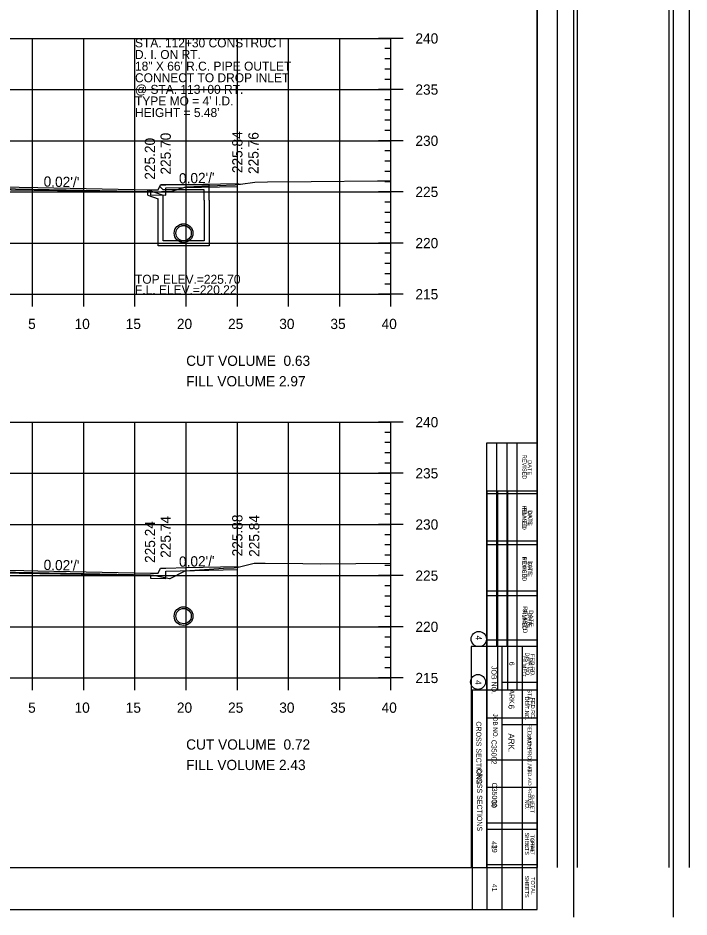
# Model space of a CAD drawing. Extents: x 1367903 to 1373764, y 376865 to 382130.
# Drawn here: x 1373178.8 to 1373310, y 377279.1 to 377454.8 of the extents above; entities that cross this region are included whole.
import ezdxf

# ---------------------------------------------------------------- set-up
doc = ezdxf.new("R2010")
doc.units = 0
for name, color, linetype in [('R_Axis', 7, 'Continuous'), ('R_Axis Annot', 7, 'Continuous'), ('R_Border', 7, 'Continuous'), ('R_Border Notes', 7, 'Continuous'), ('R_Border PE', 7, 'Continuous'), ('R_Draft', 7, 'Continuous'), ('R_Exist Surface', 7, 'Continuous'), ('R_Fin Surface', 7, 'Continuous'), ('R_Fin Surface Annot', 7, 'Continuous'), ('R_Grid', 7, 'Continuous'), ('R_Water', 7, 'Continuous'), ('R_Water Annot', 7, 'Continuous')]:
    doc.layers.add(name, color=color, linetype=linetype)

msp = doc.modelspace()

# ---------------------------------------------------------------- linework, layer by layer
for p, q in [((1373204.19, 377421.27), (1373207.19, 377420.23)), ((1373206.52, 377421.9), (1373206.69, 377422.23)), ((1373206.52, 377421.9), (1373207.19, 377421.23)), ((1373216.19, 377422.23), (1373206.69, 377422.23)), ((1373215.19, 377421.23), (1373207.19, 377421.23)), ((1373215.19, 377419.23), (1373215.19, 377421.23)), ((1373216.19, 377419.23), (1373216.19, 377422.23)), ((1373204.19, 377420.21), (1373206.19, 377419.52)), ((1373206.19, 377419.23), (1373206.19, 377419.52)), ((1373207.19, 377419.23), (1373207.19, 377420.23))]:
    msp.add_line(p, q)
for points in [[(1373135.69, 377422.23), (1373135.69, 377421.56), (1373135.69, 377421.56), (1373135.69, 377420.2), (1373138.69, 377420.26), (1373138.69, 377420.92), (1373171.69, 377421.58), (1373204.69, 377420.92), (1373204.69, 377420.26), (1373207.69, 377420.2), (1373207.69, 377421.64), (1373221.69, 377421.92), (1373221.69, 377422.51)], [(1373204.19, 377420.21), (1373204.19, 377421.27)], [(1373135.69, 377347.32), (1373135.69, 377346.65), (1373135.69, 377346.65), (1373135.69, 377345.29), (1373138.69, 377345.35), (1373138.69, 377346.01), (1373171.69, 377346.67), (1373204.69, 377346.01), (1373204.69, 377345.35), (1373207.69, 377345.29), (1373207.69, 377346.73), (1373221.69, 377347.01), (1373221.69, 377347.6)]]:
    msp.add_lwpolyline(points)
at = {"layer": 'R_Axis'}
for p, q in [((1373254.09, 377450.84), (1373249.29, 377450.84)), ((1373251.69, 377400.84), (1373251.69, 377450.84)), ((1373251.69, 377448.84), (1373250.49, 377448.84)), ((1373251.69, 377446.84), (1373250.49, 377446.84)), ((1373251.69, 377444.84), (1373250.49, 377444.84)), ((1373251.69, 377442.84), (1373250.49, 377442.84)), ((1373254.09, 377440.84), (1373249.29, 377440.84)), ((1373251.69, 377438.84), (1373250.49, 377438.84)), ((1373251.69, 377436.84), (1373250.49, 377436.84)), ((1373251.69, 377434.84), (1373250.49, 377434.84)), ((1373251.69, 377432.84), (1373250.49, 377432.84)), ((1373254.09, 377430.84), (1373249.29, 377430.84)), ((1373251.69, 377428.84), (1373250.49, 377428.84)), ((1373251.69, 377426.84), (1373250.49, 377426.84)), ((1373251.69, 377424.84), (1373250.49, 377424.84)), ((1373251.69, 377422.84), (1373250.49, 377422.84)), ((1373254.09, 377420.84), (1373249.29, 377420.84)), ((1373251.69, 377418.84), (1373250.49, 377418.84)), ((1373251.69, 377416.84), (1373250.49, 377416.84)), ((1373251.69, 377414.84), (1373250.49, 377414.84)), ((1373251.69, 377412.84), (1373250.49, 377412.84)), ((1373254.09, 377410.84), (1373249.29, 377410.84)), ((1373251.69, 377408.84), (1373250.49, 377408.84)), ((1373251.69, 377406.84), (1373250.49, 377406.84)), ((1373251.69, 377404.84), (1373250.49, 377404.84)), ((1373181.69, 377398.44), (1373181.69, 377403.24)), ((1373191.69, 377398.44), (1373191.69, 377403.24)), ((1373201.69, 377398.44), (1373201.69, 377403.24)), ((1373211.69, 377398.44), (1373211.69, 377403.24)), ((1373221.69, 377398.44), (1373221.69, 377403.24)), ((1373231.69, 377398.44), (1373231.69, 377403.24)), ((1373241.69, 377398.44), (1373241.69, 377403.24)), ((1373251.69, 377402.84), (1373250.49, 377402.84)), ((1373251.69, 377398.44), (1373251.69, 377403.24)), ((1373091.69, 377400.84), (1373251.69, 377400.84)), ((1373254.09, 377400.84), (1373249.29, 377400.84)), ((1373254.09, 377375.84), (1373249.29, 377375.84)), ((1373251.69, 377325.84), (1373251.69, 377375.84)), ((1373251.69, 377373.84), (1373250.49, 377373.84)), ((1373251.69, 377371.84), (1373250.49, 377371.84)), ((1373251.69, 377369.84), (1373250.49, 377369.84)), ((1373251.69, 377367.84), (1373250.49, 377367.84)), ((1373254.09, 377365.84), (1373249.29, 377365.84)), ((1373251.69, 377363.84), (1373250.49, 377363.84)), ((1373251.69, 377361.84), (1373250.49, 377361.84)), ((1373251.69, 377359.84), (1373250.49, 377359.84)), ((1373251.69, 377357.84), (1373250.49, 377357.84)), ((1373254.09, 377355.84), (1373249.29, 377355.84)), ((1373251.69, 377353.84), (1373250.49, 377353.84)), ((1373251.69, 377351.84), (1373250.49, 377351.84)), ((1373251.69, 377349.84), (1373250.49, 377349.84)), ((1373251.69, 377347.84), (1373250.49, 377347.84)), ((1373254.09, 377345.84), (1373249.29, 377345.84)), ((1373251.69, 377343.84), (1373250.49, 377343.84)), ((1373251.69, 377341.84), (1373250.49, 377341.84)), ((1373251.69, 377339.84), (1373250.49, 377339.84)), ((1373251.69, 377337.84), (1373250.49, 377337.84)), ((1373254.09, 377335.84), (1373249.29, 377335.84)), ((1373251.69, 377333.84), (1373250.49, 377333.84)), ((1373251.69, 377331.84), (1373250.49, 377331.84)), ((1373251.69, 377329.84), (1373250.49, 377329.84)), ((1373181.69, 377323.44), (1373181.69, 377328.24)), ((1373191.69, 377323.44), (1373191.69, 377328.24)), ((1373201.69, 377323.44), (1373201.69, 377328.24)), ((1373211.69, 377323.44), (1373211.69, 377328.24)), ((1373221.69, 377323.44), (1373221.69, 377328.24)), ((1373231.69, 377323.44), (1373231.69, 377328.24)), ((1373241.69, 377323.44), (1373241.69, 377328.24)), ((1373251.69, 377327.84), (1373250.49, 377327.84)), ((1373251.69, 377323.44), (1373251.69, 377328.24)), ((1373091.69, 377325.84), (1373251.69, 377325.84)), ((1373254.09, 377325.84), (1373249.29, 377325.84))]:
    msp.add_line(p, q, dxfattribs=at)
at = {"layer": 'R_Border'}
for p, q in [((1373287.35, 377620.35), (1373287.35, 377279.12)), ((1373306.84, 377620.35), (1373306.84, 377279.12)), ((1373280.31, 377280.59), (1373280.31, 377611.47)), ((1373280.31, 377446.03), (1373280.31, 377446.03)), ((1373270.5, 377280.59), (1373270.5, 377362.43)), ((1373270.5, 377362.43), (1373280.31, 377362.43)), ((1373270.5, 377362.43), (1373272.54, 377362.43)), ((1373272.54, 377362.43), (1373272.54, 377323.46)), ((1373274.48, 377362.43), (1373274.48, 377323.46)), ((1373276.33, 377362.43), (1373276.33, 377323.46)), ((1373270.5, 377352.62), (1373280.12, 377352.62)), ((1373270.5, 377342.9), (1373280.12, 377342.9)), ((1373270.5, 377333.27), (1373280.12, 377333.27)), ((1373280.31, 377323.46), (1373267.58, 377323.46)), ((1373267.58, 377323.46), (1373267.58, 377280.59)), ((1373273.42, 377280.59), (1373273.42, 377323.46)), ((1373277.4, 377280.59), (1373277.4, 377323.46)), ((1373280.31, 377316.65), (1373273.42, 377316.65)), ((1373280.31, 377309.75), (1373270.5, 377309.75)), ((1373280.31, 377296.24), (1373270.5, 377296.24)), ((1373280.31, 377289.33), (1373270.5, 377289.33)), ((1373075.99, 377280.59), (1373280.31, 377280.59))]:
    msp.add_line(p, q, dxfattribs=at)
msp.add_circle((1373268.72, 377325.07), 1.46, dxfattribs=at)
at = {"layer": 'R_Border PE'}
for p, q in [((1373284.24, 377288.8), (1373284.24, 377610.76)), ((1373288.15, 377288.8), (1373288.15, 377610.76)), ((1373306.04, 377610.76), (1373306.04, 377288.8)), ((1373309.95, 377610.76), (1373309.95, 377288.8)), ((1373280.31, 377603.25), (1373280.31, 377288.8)), ((1373270.37, 377371.74), (1373270.37, 377288.8)), ((1373280.31, 377371.74), (1373270.37, 377371.74)), ((1373272.36, 377371.74), (1373272.36, 377331.96)), ((1373274.34, 377371.74), (1373274.34, 377331.96)), ((1373276.33, 377371.74), (1373276.33, 377331.96)), ((1373280.31, 377361.8), (1373270.37, 377361.8)), ((1373280.31, 377351.85), (1373270.37, 377351.85)), ((1373280.31, 377341.91), (1373270.37, 377341.91)), ((1373280.31, 377331.96), (1373267.38, 377331.96)), ((1373267.38, 377331.96), (1373267.38, 377288.8)), ((1373273.35, 377331.96), (1373273.35, 377288.8)), ((1373277.33, 377331.96), (1373277.33, 377288.8)), ((1373273.41, 377325), (1373280.31, 377325)), ((1373270.5, 377318.04), (1373280.31, 377318.04)), ((1373270.5, 377304.51), (1373280.31, 377304.51)), ((1373270.5, 377297.55), (1373280.31, 377297.55)), ((1373075.99, 377288.8), (1373280.31, 377288.8)), ((1373277.42, 377288.8), (1373277.42, 377288.8))]:
    msp.add_line(p, q, dxfattribs=at)
msp.add_circle((1373268.87, 377333.45), 1.49, dxfattribs=at)
at = {"layer": 'R_Exist Surface'}
for points in [[(1373172.84, 377421.29), (1373204.74, 377420.88), (1373208.97, 377421.01), (1373208.98, 377421.01), (1373208.98, 377421.01), (1373211.61, 377421.81), (1373217.79, 377422.07), (1373221.28, 377422.23), (1373222.3, 377422.38), (1373225.12, 377422.75), (1373227.61, 377422.83), (1373236.13, 377422.86), (1373249.05, 377422.98), (1373250.57, 377422.98), (1373251.69, 377422.99)], [(1373170.9, 377346.46), (1373199.24, 377346.01), (1373204.65, 377345.94), (1373205.31, 377345.96), (1373208.46, 377345.27), (1373208.55, 377345.3), (1373211.51, 377346.78), (1373218.99, 377347.28), (1373221.09, 377347.38), (1373222.1, 377347.53), (1373224.98, 377348.28), (1373227.11, 377348.31), (1373234.49, 377348.24), (1373238.03, 377348.13), (1373251.69, 377348.29)]]:
    msp.add_lwpolyline(points, dxfattribs=at)
at = {"layer": 'R_Fin Surface'}
for points in [[(1373130.9, 377420.63), (1373135.69, 377422.23), (1373136.69, 377422.23), (1373137.19, 377421.23), (1373138.69, 377421.26), (1373160.69, 377421.7), (1373171.69, 377421.92), (1373182.69, 377421.7), (1373204.69, 377421.26), (1373206.19, 377421.23), (1373206.69, 377422.23), (1373207.69, 377422.23), (1373211.69, 377422.31), (1373221.69, 377422.51), (1373222.15, 377422.35)], [(1373130.98, 377345.75), (1373135.69, 377347.32), (1373136.69, 377347.32), (1373137.19, 377346.32), (1373138.69, 377346.35), (1373160.69, 377346.79), (1373171.69, 377347.01), (1373182.69, 377346.79), (1373204.69, 377346.35), (1373206.19, 377346.32), (1373206.69, 377347.32), (1373207.69, 377347.32), (1373211.69, 377347.4), (1373221.69, 377347.6), (1373221.95, 377347.51)]]:
    msp.add_lwpolyline(points, dxfattribs=at)
at = {"layer": 'R_Grid'}
for p, q in [((1373091.69, 377450.84), (1373251.69, 377450.84)), ((1373181.69, 377400.84), (1373181.69, 377450.84)), ((1373191.69, 377400.84), (1373191.69, 377450.84)), ((1373201.69, 377400.84), (1373201.69, 377450.84)), ((1373211.69, 377400.84), (1373211.69, 377450.84)), ((1373221.69, 377400.84), (1373221.69, 377450.84)), ((1373231.69, 377400.84), (1373231.69, 377450.84)), ((1373241.69, 377400.84), (1373241.69, 377450.84)), ((1373251.69, 377400.84), (1373251.69, 377450.84)), ((1373091.69, 377440.84), (1373251.69, 377440.84)), ((1373091.69, 377430.84), (1373251.69, 377430.84)), ((1373091.69, 377420.84), (1373251.69, 377420.84)), ((1373091.69, 377410.84), (1373251.69, 377410.84)), ((1373091.69, 377400.84), (1373251.69, 377400.84)), ((1373091.69, 377375.84), (1373251.69, 377375.84)), ((1373181.69, 377325.84), (1373181.69, 377375.84)), ((1373191.69, 377325.84), (1373191.69, 377375.84)), ((1373201.69, 377325.84), (1373201.69, 377375.84)), ((1373211.69, 377325.84), (1373211.69, 377375.84)), ((1373221.69, 377325.84), (1373221.69, 377375.84)), ((1373231.69, 377325.84), (1373231.69, 377375.84)), ((1373241.69, 377325.84), (1373241.69, 377375.84)), ((1373251.69, 377325.84), (1373251.69, 377375.84)), ((1373091.69, 377365.84), (1373251.69, 377365.84)), ((1373091.69, 377355.84), (1373251.69, 377355.84)), ((1373091.69, 377345.84), (1373251.69, 377345.84)), ((1373091.69, 377335.84), (1373251.69, 377335.84)), ((1373091.69, 377325.84), (1373251.69, 377325.84))]:
    msp.add_line(p, q, dxfattribs=at)
at = {"layer": 'R_Water'}
for p, q in [((1373211.19, 377339.78), (1373211.19, 377339.74)), ((1373211.19, 377339.45), (1373211.19, 377339.4)), ((1373211.19, 377336.45), (1373211.19, 377336.4)), ((1373211.19, 377336.12), (1373211.19, 377336.07))]:
    msp.add_line(p, q, dxfattribs=at)
for points in [[(1373216.19, 377419.23), (1373216.19, 377410.27), (1373211.19, 377410.27), (1373206.19, 377410.27), (1373206.19, 377419.23)], [(1373215.19, 377419.23), (1373215.19, 377411.27), (1373211.19, 377411.27), (1373207.19, 377411.27), (1373207.19, 377419.23)]]:
    msp.add_lwpolyline(points, dxfattribs=at)
for centre, radius in [((1373211.19, 377412.78), 1.83), ((1373211.19, 377412.77), 1.83), ((1373211.19, 377412.78), 1.5), ((1373211.19, 377412.77), 1.5), ((1373211.19, 377337.93), 1.83), ((1373211.19, 377337.93), 1.5)]:
    msp.add_circle(centre, radius, dxfattribs=at)

# ---------------------------------------------------------------- texts
at = {"layer": 'R_Axis Annot'}
for s, p in [('240', (1373256.49, 377449.84)), ('235', (1373256.49, 377439.84)), ('230', (1373256.49, 377429.84)), ('225', (1373256.49, 377419.84)), ('220', (1373256.49, 377409.84)), ('215', (1373256.49, 377399.84)), ('5', (1373180.81, 377394.04)), ('10', (1373189.88, 377394.04)), ('15', (1373199.88, 377394.04)), ('20', (1373209.88, 377394.04)), ('25', (1373219.88, 377394.04)), ('30', (1373229.88, 377394.04)), ('35', (1373239.88, 377394.04)), ('40', (1373249.88, 377394.04)), ('CUT VOLUME  0.63', (1373211.69, 377386.84)), ('FILL VOLUME 2.97', (1373211.69, 377382.84)), ('240', (1373256.49, 377374.84)), ('235', (1373256.49, 377364.84)), ('230', (1373256.49, 377354.84)), ('225', (1373256.49, 377344.84)), ('220', (1373256.49, 377334.84)), ('215', (1373256.49, 377324.84)), ('5', (1373180.81, 377319.04)), ('10', (1373189.88, 377319.04)), ('15', (1373199.88, 377319.04)), ('20', (1373209.88, 377319.04)), ('25', (1373219.88, 377319.04)), ('30', (1373229.88, 377319.04)), ('35', (1373239.88, 377319.04)), ('40', (1373249.88, 377319.04)), ('CUT VOLUME  0.72', (1373211.69, 377311.84)), ('FILL VOLUME 2.43', (1373211.69, 377307.84))]:
    msp.add_text(s, height=2, dxfattribs=at).set_placement(p)
at = {"layer": 'R_Border'}
for s, height, p in [('REVISED', 0.778, (1373277.4, 377359.51)), ('DATE', 0.778, (1373278.56, 377358.64)), ('FILMED', 0.778, (1373277.4, 377349.41)), ('DATE', 0.778, (1373278.56, 377348.82)), ('REVISED', 0.875, (1373277.5, 377339.88)), ('DATE', 0.875, (1373278.66, 377339.1)), ('FILMED', 0.778, (1373277.4, 377330.16)), ('DATE', 0.778, (1373278.56, 377329.77)), ('4', 1.17, (1373268.21, 377325.4)), ('DIST.NO.', 0.778, (1373277.89, 377322.19)), ('FED.RD.', 0.778, (1373279.05, 377321.99)), ('6', 1.17, (1373274.67, 377320.63)), ('JOB NO.', 0.875, (1373271.67, 377318.88)), ('ARK.', 1.166, (1373274.67, 377315)), ('STATE', 0.681, (1373278.37, 377314.9)), ('FED.AID PROJ.NO.', 0.6805, (1373278.47, 377308.49)), ('SHEET', 0.681, (1373279.05, 377294.39)), ('NO.', 0.681, (1373277.89, 377293.61)), ('SHEETS', 0.778, (1373277.89, 377287.2)), ('TOTAL', 0.778, (1373279.05, 377286.91))]:
    msp.add_text(s, height=height, rotation=270, dxfattribs=at).set_placement(p)
at = {"layer": 'R_Border Notes'}
for s, height, p in [('CROSS SECTIONS', 0.9945, (1373268.54, 377308.2)), ('C35002', 0.995, (1373271.46, 377305.39)), ('39', 0.995, (1373271.46, 377293.23)), ('41', 0.995, (1373271.46, 377285.62))]:
    msp.add_text(s, height=height, rotation=270, dxfattribs=at).set_placement(p)
at = {"layer": 'R_Border PE'}
for s, height, p in [('REVISED', 0.796, (1373277.41, 377369.47)), ('DATE', 0.796, (1373278.44, 377368.41)), ('FILMED', 0.796, (1373277.41, 377359.12)), ('DATE', 0.796, (1373278.44, 377358.47)), ('REVISED', 0.796, (1373277.41, 377349.57)), ('DATE', 0.796, (1373278.44, 377348.52)), ('FILMED', 0.796, (1373277.41, 377339.23)), ('DATE', 0.796, (1373278.44, 377338.58)), ('4', 1.19, (1373268.28, 377334.12)), ('DIST.NO.', 0.796, (1373277.98, 377330.83)), ('FED.RD.', 0.796, (1373279.01, 377330.52)), ('JOB NO.', 0.995, (1373271.36, 377328.19)), ('6', 0.995, (1373274.84, 377329.02)), ('ARK.', 0.995, (1373274.84, 377323.6)), ('STATE', 0.796, (1373278.42, 377323.66)), ('CROSS SECTIONS', 0.9945, (1373268.38, 377317.35)), ('FED.AID PROJ.NO.', 0.7956, (1373278.42, 377316.88)), ('C35002', 0.995, (1373271.36, 377313.75)), ('39', 0.995, (1373271.36, 377301.96)), ('NO.', 0.796, (1373277.91, 377302.11)), ('SHEET', 0.796, (1373278.94, 377303.09)), ('SHEETS', 0.796, (1373277.91, 377295.62)), ('TOTAL', 0.796, (1373278.94, 377295.23)), ('41', 0.995, (1373271.36, 377293.96))]:
    msp.add_text(s, height=height, rotation=270, dxfattribs=at).set_placement(p)
at = {"layer": 'R_Draft'}
for s, p in [('STA. 112+30 CONSTRUCT', (1373201.69, 377449.09)), ('D. I. ON RT.', (1373201.69, 377446.82)), ('18" X 66\' R.C. PIPE OUTLET', (1373201.69, 377444.55)), ('CONNECT TO DROP INLET', (1373201.69, 377442.28)), ('@ STA. 113+00 RT.', (1373201.69, 377440.01)), ("TYPE MO = 4' I.D.", (1373201.69, 377437.74)), ("HEIGHT = 5.48'", (1373201.69, 377435.47))]:
    msp.add_text(s, height=1.75, dxfattribs=at).set_placement(p)
at = {"layer": 'R_Fin Surface Annot'}
for s, rotation, p in [('225.70', 90, (1373208.69, 377424.23)), ('225.84', 90, (1373222.69, 377424.51)), ('225.76', 90, (1373225.84, 377424.35)), ('225.20', 90, (1373205.6, 377423.23)), ("0.02'/'", 1.1458, (1373210.31, 377422.48)), ("0.02'/'", 358.8542, (1373183.82, 377421.88)), ('225.88', 90, (1373222.69, 377349.6)), ('225.84', 90, (1373225.99, 377349.51)), ('225.24', 90, (1373205.63, 377348.32)), ('225.74', 90, (1373208.69, 377349.32)), ("0.02'/'", 358.8542, (1373183.82, 377346.96)), ("0.02'/'", 1.1458, (1373210.31, 377347.57))]:
    msp.add_text(s, height=2, rotation=rotation, dxfattribs=at).set_placement(p)
at = {"layer": 'R_Water Annot'}
for s, p in [('TOP ELEV.=225.70', (1373201.69, 377402.89)), ('F.L. ELEV.=220.22', (1373201.69, 377400.84))]:
    msp.add_text(s, height=1.75, dxfattribs=at).set_placement(p)

doc.saveas('drawing.dxf')
